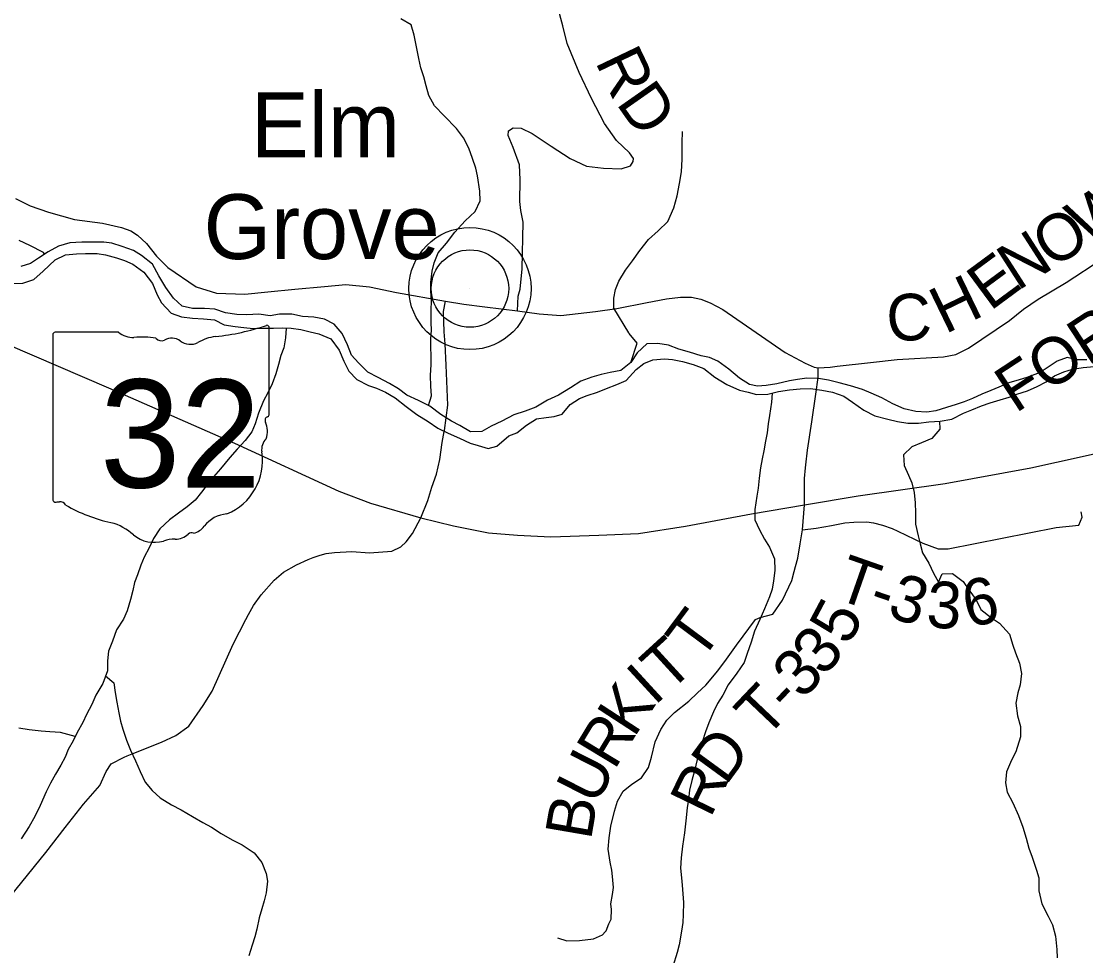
# Model space of a CAD drawing. Extents: x 1578669 to 1989827, y 208020 to 553079.
# Drawn here: x 1777066 to 1783914, y 377512 to 383525 of the extents above; entities that cross this region are included whole.
import ezdxf

# ---------------------------------------------------------------- set-up
doc = ezdxf.new("R2010")
doc.units = 0
for name, color, linetype in [('GM_X_County_Road', 7, 'Continuous'), ('GM_X_County_Road_Text', 7, 'Continuous'), ('GM_X_Minor_River', 7, 'Continuous'), ('GM_X_State_Location', 7, 'Continuous'), ('GM_X_State_Route', 7, 'Continuous'), ('GM_X_State_Shield', 7, 'Continuous'), ('GM_X_Township_Road', 7, 'Continuous'), ('GM_X_Township_Road_Text', 7, 'Continuous'), ('GM_X_Unincorporated', 7, 'Continuous'), ('GM_X_Unincorporated_Location', 7, 'Continuous'), ('GM_X_Unincorporated_Text', 7, 'Continuous')]:
    doc.layers.add(name, color=color, linetype=linetype)

msp = doc.modelspace()

# ---------------------------------------------------------------- linework, layer by layer
at = {"layer": 'GM_X_County_Road'}
for points in [[(1780258, 381661.9), (1780263, 381756.8), (1780274.9, 381802), (1780287.6, 381932.9), (1780294, 382232.4), (1780280.2, 382307.1), (1780274.3, 382366.2), (1780276.2, 382504.1), (1780271.2, 382600.4), (1780230.4, 382713.3), (1780199.1, 382790), (1780201.5, 382820.1), (1780229.8, 382839.8), (1780281.9, 382837.2), (1780353.7, 382802.2), (1780475.2, 382720.6), (1780596.7, 382642.9), (1780702.5, 382593.5), (1780810.6, 382580.2), (1780924.9, 382574.9), (1780985.3, 382594.2), (1781001.7, 382622.1), (1781003.9, 382642.2), (1780978.3, 382678.6), (1780894.9, 382757.9), (1780817.9, 382867.1), (1780733.4, 383028.7), (1780655, 383196.2), (1780578.9, 383381.7), (1780550, 383496.5), (1780509.6, 383645.5)], [(1777028.3, 382384.8), (1777124.2, 382338.3), (1777241.9, 382296.2), (1777409, 382249.6), (1777587.8, 382224.9), (1777711.3, 382198.7), (1777771, 382176.9), (1777813.1, 382147.9), (1777871.2, 382095.5), (1777935.2, 382012.7), (1778009.3, 381940), (1778190.2, 381816.1), (1778321.9, 381776.5), (1778504, 381769.2), (1778652.6, 381783.8), (1778826.5, 381802.3), (1779016.3, 381818.3), (1779154.3, 381830.2), (1779307, 381815.6), (1779480.9, 381779.7), (1779794.4, 381724.8), (1779912.9, 381704.6), (1780047.7, 381686.9), (1780258, 381661.9), (1780398.7, 381641.7), (1780536.4, 381630.9), (1780760, 381658.3), (1780897.8, 381677.6), (1781092.5, 381715), (1781216.2, 381738.2), (1781308, 381750.1), (1781377.7, 381750.1), (1781437.2, 381736.5), (1781498.4, 381712.7), (1781578.3, 381669.7), (1781979.4, 381394.7), (1782108.6, 381325.1), (1782167.3, 381299.5), (1782191.9, 381294.4), (1782269.1, 381299.5), (1782314.3, 381304.7), (1782530.2, 381330.1), (1782700.2, 381348.8), (1782998.8, 381366.8), (1783077.9, 381381.6), (1783160.7, 381421.2), (1783422.6, 381600.4), (1783514.1, 381672.1), (1783607.9, 381736.3), (1783787.7, 381844.3), (1784246.2, 382144.6)], [(1779787.3, 380885.9), (1779788.3, 380891.9), (1779809.2, 381053.9), (1779799.3, 381312.6), (1779792.4, 381450.4), (1779786.1, 381527.6), (1779783.2, 381658.4), (1779794.4, 381724.8)], [(1779708.2, 380527.2), (1779738.1, 380611.7), (1779757.7, 380704.5), (1779774.6, 380815.5), (1779787.3, 380885.9)], [(1778528.8, 379707.7), (1778560.7, 379765.8), (1778610.4, 379833.8), (1778693.9, 379927.8), (1778754, 379980.1), (1778837.6, 380027.1), (1778912.7, 380061.7), (1778944, 380074.8), (1778989.7, 380090.5), (1779027.6, 380099.6), (1779081.2, 380107.5), (1779193.5, 380112.7), (1779307.1, 380104.9), (1779449.4, 380115.3), (1779506.9, 380142.7), (1779542.2, 380175.4), (1779582.7, 380229), (1779636.2, 380329.6), (1779680.6, 380440.6), (1779700.2, 380504.6), (1779708.2, 380527.2)], [(1777790.5, 378814.8), (1777968.9, 378885.3), (1778059.6, 378928.4), (1778144.6, 378989.7), (1778236.3, 379121.1), (1778293.5, 379214.8), (1778430.1, 379517.6), (1778511.3, 379676), (1778528.8, 379707.7)], [(1776952.2, 377839.1), (1777224.7, 378175.2), (1777348.9, 378336.3), (1777466.9, 378487.6), (1777570.6, 378606.8), (1777611.7, 378696.7), (1777644.3, 378746.5), (1777727.1, 378789.7), (1777746.4, 378797.3), (1777790.5, 378814.8)]]:
    msp.add_lwpolyline(points, dxfattribs=at)
at = {"layer": 'GM_X_Minor_River'}
for points in [[(1779686, 381052.8), (1779705.5, 381114.3), (1779701.7, 381176.4), (1779697.9, 381246.6), (1779702.1, 381316.7), (1779702.3, 381372.8), (1779700.5, 381427), (1779700.7, 381481.1), (1779704.9, 381537.2), (1779703, 381587.3), (1779703.3, 381667.4), (1779705.5, 381723.5), (1779701.7, 381789.7), (1779701.9, 381843.8), (1779710.1, 381917.9), (1779722.3, 381970), (1779748.5, 382034), (1779802.7, 382098), (1779854.9, 382168), (1779921.1, 382239.9), (1779985.2, 382301.8), (1780017.4, 382369.8), (1780015.6, 382432), (1780002, 382530.2), (1779990.1, 382580.3), (1779968.4, 382642.5), (1779944.6, 382708.8), (1779910.9, 382775), (1779865.1, 382835.2), (1779787.4, 382917.7), (1779723.7, 382980), (1779687.9, 383048.2), (1779670.2, 383110.4), (1779656.4, 383166.6), (1779636.6, 383224.8), (1779622.8, 383284.9), (1779609, 383361.1), (1779593.3, 383435.3), (1779573.5, 383501.5), (1779507.7, 383541.8)], [(1780987.2, 381328.6), (1781027.6, 381452.8), (1780975.8, 381517), (1780973.8, 381521.1), (1780878.4, 381679.7), (1780878.6, 381743.8), (1780888.8, 381799.9), (1780911, 381851.9), (1780953.2, 381924), (1780997.4, 381983.9), (1781045.5, 382049.9), (1781101.7, 382121.9), (1781163.9, 382175.8), (1781226, 382237.7), (1781264.3, 382323.8), (1781284.5, 382401.8), (1781300.8, 382482), (1781313, 382556.1), (1781317.3, 382638.2), (1781317.6, 382742.4), (1781319.9, 382816.6)], [(1777215.2, 382026.3), (1777208.6, 382038.1), (1777120.8, 382082.5), (1777052.9, 382114.8)], [(1780987.2, 381328.6), (1780923.1, 381278.7), (1780855.1, 381264.9), (1780797.1, 381253.1), (1780737.1, 381235.2), (1780665, 381209.4), (1780598.9, 381165.5), (1780522.8, 381119.7), (1780450.8, 381087.9), (1780376.7, 381042), (1780308.7, 381016.2), (1780234.6, 380992.4), (1780158.6, 380952.5), (1780088.5, 380918.7), (1780028.4, 380884.8), (1779956.5, 380883), (1779886.7, 380923.3), (1779832.8, 380951.6), (1779765, 380993.9), (1779695.3, 381048.2), (1779621.4, 381084.5), (1779545.6, 381118.8), (1779493.8, 381159.1), (1779433.9, 381193.3), (1779362.1, 381233.6), (1779296.3, 381267.9), (1779234.5, 381326.2), (1779190.7, 381376.5), (1779165, 381442.7), (1779131.3, 381515), (1779079.5, 381575.2), (1779017.7, 381607.5), (1778947.8, 381621.8), (1778875.8, 381626), (1778805.9, 381640.2), (1778728, 381640.5), (1778668, 381628.7), (1778594.1, 381640.9), (1778518.2, 381637.1), (1778452.2, 381637.4), (1778380.3, 381649.6), (1778310.4, 381671.9), (1778244.5, 381676.1), (1778168.6, 381676.3), (1778100.7, 381692.6), (1778044.9, 381742.9), (1777997.2, 381811.2), (1777951.5, 381887.5), (1777909.7, 381961.8), (1777840, 382018.1), (1777788.1, 382050.3), (1777714.3, 382076.6), (1777648.4, 382096.8), (1777596.5, 382103), (1777456.6, 382103.5), (1777378.6, 382099.7), (1777304.6, 382077.9), (1777238.5, 382042), (1777176.5, 382000.2), (1777126.4, 381966.2), (1777064.4, 381946.4)], [(1777008.1, 381838.4), (1777076, 381840.2), (1777146, 381864), (1777206.2, 381917.9), (1777284.3, 381989.8), (1777350.4, 382021.6), (1777420.4, 382029.5), (1777478.3, 382031.3), (1777554.3, 382031), (1777608.2, 382022.8), (1777678.1, 382002.6), (1777730, 381986.4), (1777783.8, 381962.1), (1777855.6, 381909.8), (1777911.3, 381837.5), (1777941.1, 381765.2), (1777968.9, 381713.1), (1778030.6, 381646.7), (1778096.4, 381622.5), (1778168.4, 381614.2), (1778238.3, 381610), (1778308.2, 381603.8), (1778372.1, 381571.5), (1778442, 381561.2), (1778497.9, 381555), (1778557.8, 381548.8), (1778623.8, 381550.6), (1778687.7, 381550.4), (1778747.7, 381552.2), (1778801.6, 381550.1), (1778865.6, 381541.9), (1778925.5, 381527.6), (1778979.4, 381513.4), (1779057.2, 381481.1), (1779110.9, 381408.8), (1779140.7, 381338.6), (1779174.4, 381274.3), (1779224.2, 381220.1), (1779300, 381181.7), (1779351.9, 381163.5), (1779409.8, 381139.3), (1779471.6, 381101), (1779541.4, 381046.7), (1779611.1, 380994.4), (1779682.9, 380950), (1779746.7, 380907.7), (1779812.6, 380875.5), (1779884.4, 380843.2), (1779954.3, 380810.9), (1780006.2, 380794.7), (1780070.1, 380776.4), (1780126, 380790.3), (1780202.2, 380858.2), (1780254.2, 380876), (1780316.4, 380926), (1780380.4, 380965.8)], [(1778771, 381551.3), (1778765.5, 381488.1), (1778755.3, 381424), (1778735.1, 381373.9), (1778720.9, 381315.9), (1778704.7, 381255.8), (1778680.5, 381191.7), (1778652.4, 381133.7), (1778624.2, 381083.7), (1778592, 381003.6), (1778569.8, 380933.6), (1778549.6, 380883.5), (1778507.5, 380827.5), (1778455.3, 380771.6), (1778407.2, 380717.6), (1778347, 380645.7), (1778288.8, 380575.7), (1778226.6, 380495.8), (1778184.4, 380443.8), (1778134.3, 380399.8), (1778078.2, 380360), (1778020.1, 380316), (1777958, 380258.1), (1777917.8, 380196.1), (1777889.6, 380136.1), (1777857.5, 380076.1), (1777835.3, 380026), (1777813.1, 379964), (1777795, 379913.9), (1777782.8, 379861.9), (1777768.6, 379803.8), (1777748.4, 379731.7), (1777724.2, 379677.7), (1777678.1, 379609.7), (1777653.8, 379535.6), (1777627.6, 379471.5), (1777621.4, 379409.4), (1777621.2, 379345.3), (1777591, 379263.2), (1777546.8, 379189.2), (1777520.6, 379129.2), (1777486.4, 379065.1), (1777462.2, 379013.1), (1777426.1, 378949.1), (1777399.9, 378895.1), (1777367.7, 378839), (1777347.6, 378789), (1777321.4, 378739), (1777287.3, 378681), (1777255.1, 378623), (1777226.9, 378566.9), (1777188.7, 378478.9), (1777152.5, 378408.8), (1777116.3, 378342.8), (1777066, 378264.8)], [(1783920.9, 381347.2), (1783855, 381347.5), (1783795.1, 381361.7), (1783729.1, 381337.8), (1783652.9, 381286), (1783602.9, 381258.1), (1783534.9, 381232.2), (1783484.8, 381218.4), (1783418.8, 381198.5), (1783354.8, 381170.7), (1783302.8, 381148.8), (1783244.7, 381125), (1783184.7, 381097.1), (1783132.6, 381077.2), (1783080.6, 381059.3), (1783018.6, 381039.5), (1782948.6, 381017.7), (1782890.6, 381009.9), (1782820.7, 381014.1), (1782746.8, 381030.4), (1782673, 381062.7), (1782601.1, 381101), (1782533.3, 381131.3), (1782477.4, 381155.5), (1782399.6, 381179.8), (1782327.7, 381198.1), (1782259.8, 381216.3), (1782193.9, 381226.5), (1782119.9, 381228.8), (1782060, 381221), (1782008, 381211.1), (1781926, 381191.3), (1781858, 381181.5), (1781802, 381177.7), (1781750.1, 381187.9), (1781686.3, 381228.2), (1781618.5, 381286.5), (1781546.8, 381336.9), (1781492.9, 381361.1), (1781439, 381373.3), (1781365.1, 381395.5), (1781295.2, 381415.8), (1781229.4, 381440.1), (1781161.4, 381452.3), (1781089.5, 381448.5), (1781027.3, 381390.6), (1780987.2, 381328.6)], [(1780380.4, 380965.8), (1780442.4, 380975.7), (1780494.4, 380981.5), (1780546.4, 380997.4), (1780596.6, 381059.3), (1780656.7, 381097.2), (1780706.7, 381117.1), (1780772.7, 381138.9), (1780830.7, 381162.8), (1780896.8, 381188.6), (1780956.8, 381212.5), (1781021, 381284.4), (1781071.1, 381322.3), (1781129.1, 381346.2), (1781203.1, 381354), (1781255, 381347.8), (1781318.9, 381335.6), (1781388.8, 381317.3), (1781456.7, 381291), (1781528.4, 381234.7), (1781604.2, 381188.4), (1781686, 381152), (1781741.9, 381137.8), (1781795.8, 381123.6), (1781867.8, 381125.4), (1781937.8, 381143.2), (1782007.8, 381153), (1782077.8, 381160.8), (1782143.7, 381162.6), (1782215.6, 381152.3), (1782285.5, 381138.1), (1782357.4, 381111.8), (1782413.2, 381073.5), (1782487, 381023.2), (1782556.8, 380986.9), (1782640.7, 380964.6), (1782702.6, 380950.3), (1782768.5, 380938.1), (1782838.4, 380939.9), (1782904.4, 380947.7), (1782976.4, 380951.5), (1783052.3, 380965.2), (1783128.4, 381003.1), (1783180.4, 381025), (1783242.5, 381050.8), (1783298.5, 381070.7), (1783362.5, 381088.5), (1783420.5, 381106.3), (1783470.5, 381126.2), (1783538.6, 381148), (1783600.6, 381173.9), (1783658.7, 381205.8), (1783712.8, 381243.7), (1783772.8, 381269.5), (1783828.8, 381285.4), (1783896.8, 381297.2), (1783968.8, 381303)], [(1781896.7, 381132.8), (1781891.6, 381073.2), (1781879.3, 380989.1), (1781871.2, 380935), (1781865, 380876.9), (1781852.8, 380822.8), (1781842.6, 380760.7), (1781832.4, 380708.6), (1781822.2, 380650.6), (1781814, 380584.5), (1781805.8, 380520.3), (1781797.7, 380468.3), (1781785.4, 380384.1), (1781785.2, 380316), (1781814.9, 380251.8), (1781846.7, 380191.5), (1781880.5, 380141.3), (1781912.2, 380065), (1781914, 379990.9), (1781905.8, 379924.8), (1781897.6, 379870.7), (1781879.4, 379820.6), (1781847.2, 379744.6), (1781817, 379676.5), (1781782.8, 379600.5), (1781760.5, 379530.4), (1781736.3, 379456.3), (1781716.1, 379398.3), (1781670, 379330.3), (1781613.7, 379254.3), (1781579.5, 379188.3), (1781545.4, 379134.3), (1781519.2, 379082.3), (1781489, 379010.2), (1781468.8, 378952.1), (1781448.7, 378892.1), (1781432.5, 378840), (1781414.3, 378773.9), (1781396.1, 378701.8), (1781379.9, 378639.8), (1781365.7, 378577.7), (1781357.5, 378517.6), (1781349.3, 378463.5), (1781341, 378379.3), (1781332.8, 378303.2), (1781320.5, 378217.1), (1781310.3, 378142.9), (1781308, 378074.8), (1781315.7, 377992.6), (1781319.6, 377938.5), (1781325.3, 377854.3), (1781325, 377778.1), (1781320.9, 377726), (1781312.7, 377669.9), (1781298.4, 377581.8), (1781286.2, 377531.7), (1781258, 377443.6)], [(1782973.6, 380951.3), (1782974.2, 380901.4), (1782924, 380839.4), (1782858, 380811.5), (1782795.9, 380787.7), (1782741.8, 380735.8), (1782745.6, 380667.6), (1782773.4, 380605.4), (1782795.2, 380555.2), (1782811, 380493), (1782816.7, 380426.9), (1782818.5, 380362.8), (1782818.3, 380288.6), (1782836, 380214.4), (1782847.8, 380162.2), (1782863.6, 380104.1), (1782903.4, 380037.8), (1782935.1, 379973.6), (1782966.9, 379915.3), (1782991.1, 379969.4), (1783057, 379971.2), (1783124.8, 379920.8), (1783162.6, 379866.6), (1783208.3, 379802.3), (1783238.1, 379740.1), (1783307.9, 379685.8), (1783359.7, 379651.5), (1783423.4, 379581.2), (1783445.2, 379510.9), (1783461, 379460.8), (1783486.7, 379394.6), (1783500.5, 379328.4), (1783492.3, 379254.2), (1783476.1, 379204.2), (1783463.9, 379138.1), (1783475.6, 379055.9), (1783493.4, 378987.7), (1783495.2, 378921.5), (1783464.9, 378823.4), (1783436.7, 378769.4), (1783404.5, 378695.3), (1783398.2, 378625.2), (1783408, 378565), (1783443.8, 378494.8), (1783481.5, 378414.5), (1783509.2, 378338.2), (1783530.9, 378268), (1783548.7, 378203.8), (1783568.5, 378145.6), (1783596.2, 378063.4), (1783612, 378013.2), (1783611.7, 377929), (1783631.5, 377846.8), (1783673.2, 377766.5), (1783699, 377710.3), (1783718.7, 377638.1), (1783728.4, 377551.8), (1783730.2, 377497.7)], [(1777609, 379312.2), (1777660.9, 379269), (1777670.7, 379206.8), (1777680.5, 379142.7), (1777694.2, 379074.5), (1777704.1, 379022.4), (1777719.9, 378970.2), (1777743.6, 378898), (1777769.4, 378833.8), (1777801.1, 378765.5), (1777830.9, 378697.3), (1777862.6, 378629), (1777908.4, 378574.8), (1777960.2, 378528.5), (1778032, 378482.2), (1778093.8, 378449.9), (1778167.6, 378407.6), (1778233.5, 378369.3), (1778289.3, 378339), (1778353.1, 378298.8), (1778422.9, 378258.5), (1778486.8, 378226.2), (1778564.5, 378173.8), (1778614.3, 378111.5), (1778642, 378041.3), (1778649.8, 377991.2), (1778641.6, 377917), (1778629.4, 377865), (1778613.3, 377812.9), (1778597.1, 377754.8), (1778580.9, 377682.7), (1778568.7, 377632.7), (1778550.6, 377580.6), (1778530.3, 377510.5)], [(1777413.1, 378922.3), (1777318.1, 378947.4), (1777250.2, 378953.7), (1777194.3, 378957.8), (1777116.4, 378966.1), (1777050.4, 378976.4)]]:
    msp.add_lwpolyline(points, dxfattribs=at)
at = {"layer": 'GM_X_State_Route'}
msp.add_lwpolyline([(1775851.6, 381930.8), (1777627, 381165.3), (1778437.1, 380809.3), (1779109.9, 380502.3), (1779312.3, 380423.6), (1779636.2, 380329.6), (1779846.5, 380278.6), (1780072.4, 380232.9), (1780258.5, 380217.9), (1780472.7, 380207.4), (1780780.9, 380217.9), (1781036.9, 380228.3), (1781338.8, 380276.4), (1781764, 380356), (1782104.2, 380412.9), (1782450.6, 380471.3), (1783010, 380550.9), (1783560.7, 380651.8), (1783891.9, 380723.8), (1784207.9, 380795.4)], dxfattribs=at)
at = {"layer": 'GM_X_State_Shield'}
for p, q in [((1778661.8, 380998.1), (1778661.8, 381550.9)), ((1777269.6, 381506.5), (1777269.6, 380449.9)), ((1777691, 381524.7), (1777283.3, 381524.7)), ((1778661.7, 380998.3), (1778661.8, 380998.1))]:
    msp.add_line(p, q, dxfattribs=at)
for centre, radius, start, end in [((1778165.9, 382965.2), 1476.4, 275.84447, 288.90645), ((1778646.4, 381553.2), 15.5, 351.86209, 97.738), ((1777285.6, 381508.8), 16.1, 98.1301, 188.1301), ((1777788.1, 381647.3), 156.4, 231.61951, 271.11188), ((1777840, 380931.5), 561.6, 80.48669, 94.98827), ((1777967.5, 381514.2), 45.1, 219.79206, 297.10237), ((1778033.7, 381392.1), 93.8, 54.46668, 119.14113), ((1778154.9, 381559.6), 112.9, 233.85621, 294.82819), ((1778354.2, 381202), 297, 97.34618, 120.76885), ((1778645.3, 380996), 16.6, 289.60381, 7.73413), ((1778658.2, 380957.6), 24, 107.94398, 210.33697), ((1778505.6, 380887.7), 144, 340.03296, 23.64957), ((1778717.3, 380766.8), 104.8, 136.8065, 186.92959), ((1778248.6, 380696.5), 369.3, 292.30889, 8.98584), ((1777285.7, 380447.6), 16.3, 171.95839, 258.30661), ((1777288.2, 380555.7), 124.2, 267.33899, 280.60386), ((1777313.6, 380388.9), 44.8, 29.74838, 93.27175), ((1777878.9, 381338.3), 1066.1, 240.41292, 257.1985), ((1778404.3, 380153.2), 202.2, 94.40312, 142.57675), ((1777561, 379975.2), 333.6, 47.18416, 75.83597), ((1778148.1, 380347.5), 119.3, 282.87319, 323.27711), ((1777921.8, 380383.7), 211.7, 230.70037, 286.29184), ((1778044.1, 380018.3), 173.9, 85.69512, 111.20995), ((1778059.6, 380304.5), 112.8, 268.77702, 315.54927), ((1778161.6, 380202.2), 31.8, 65.75173, 132.64842)]:
    msp.add_arc(centre, radius, start, end, dxfattribs=at)
at = {"layer": 'GM_X_Township_Road'}
for points in [[(1782113.4, 380670.5), (1782124.3, 380764.5), (1782151.5, 380946.7), (1782176.9, 381124.6), (1782193.3, 381232.6), (1782191.9, 381294.4)], [(1782038, 379984.6), (1782046.5, 380016.7), (1782061.9, 380070.7), (1782076.3, 380162.5), (1782091.5, 380251.6), (1782104.2, 380412.9), (1782105, 380583.8), (1782111.3, 380652.5), (1782113.4, 380670.5)], [(1782091.5, 380251.6), (1782179.7, 380263.3), (1782278.8, 380281.3), (1782363.3, 380296.6), (1782421.8, 380302), (1782504.6, 380303.8), (1782547.8, 380298.4), (1782606.3, 380283.1), (1782669.3, 380261.5), (1782704.4, 380244.4), (1782866.8, 380166.6), (1782964.1, 380130.5), (1783028.8, 380130.5), (1783722.7, 380266.5), (1783868.4, 380282.5), (1783891.1, 380334.5), (1783885.4, 380368.7)], [(1780825, 377667.8), (1780829.1, 377672.2), (1780845.6, 377718.2), (1780862, 377748.1), (1780862.6, 377810.3), (1780859, 377846.5), (1780869.7, 377906.5), (1780876.1, 377950.6), (1780868.9, 378020.9), (1780865.4, 378063.1), (1780853.9, 378113.4), (1780840.8, 378197.9), (1780847.6, 378270), (1780858.4, 378346.2), (1780881.4, 378442.2), (1780902.1, 378506.2), (1780938.9, 378570), (1780993.4, 378615.5), (1781055.9, 378656.9), (1781100.6, 378722.7), (1781121.3, 378788.6), (1781144.4, 378888.7), (1781181.3, 378968.6), (1781219.9, 379028.3), (1781268.5, 379077.9), (1781361.3, 379151.1), (1781416, 379204.7), (1781470.5, 379252.2), (1781547.6, 379345.6), (1781602.4, 379421.3), (1781667.4, 379510.8), (1781788.7, 379675), (1781819.3, 379689.4), (1781900.3, 379709.2), (1781963.3, 379799.3), (1782022.7, 379927.1), (1782038, 379984.6)], [(1780516.5, 377627.6), (1780576.3, 377606.9), (1780656.3, 377610), (1780746.5, 377621), (1780804.8, 377646.4), (1780822.2, 377664.8), (1780825, 377667.8)]]:
    msp.add_lwpolyline(points, dxfattribs=at)
at = {"layer": 'GM_X_Unincorporated'}
for radius in [392.8, 249]:
    msp.add_circle((1779952.6, 381805.3), radius, dxfattribs=at)
at = {"layer": 'GM_X_Unincorporated_Location'}
msp.add_line((1779952.6, 381805.3), (1779952.6, 381805.3), dxfattribs=at)

# ---------------------------------------------------------------- texts
at = {"layer": 'GM_X_County_Road_Text'}
for s, rotation, p in [('R', 295.57008, (1780755, 383266.7)), ('D', 305.02875, (1780888.1, 382998.6)), ('W', 32.44253, (1783919.1, 382070.6)), ('O', 32.44325, (1783696.3, 381928.9)), ('FORK RD', 33.22532, (1783461.6, 380998.8)), ('N', 32.74638, (1783474.6, 381786.3)), ('E', 36.44509, (1783298.3, 381655.9)), ('H', 25.82596, (1783008.8, 381509.6)), ('C', 3.63598, (1782640.9, 381461.9))]:
    msp.add_text(s, height=300, rotation=rotation, dxfattribs=at).set_placement(p)
at = {"layer": 'GM_X_State_Location'}
for s in ['s', 'r']:
    msp.add_text(s, height=1, dxfattribs=at).set_placement((1777950, 380907.9))
msp.add_text('32', height=1, rotation=0.00001, dxfattribs=at).set_placement((1777698.2, 380835.2))
at = {"layer": 'GM_X_State_Shield'}
msp.add_text('32', height=696.1, dxfattribs=at).set_placement((1777572.2, 380524.4))
at = {"layer": 'GM_X_Township_Road_Text'}
for s, rotation, p in [('T', 340.69499, (1782291.1, 379814.3)), ('3', 342.24255, (1782627.7, 379697.2)), ('3', 356.58939, (1782884, 379625.8)), ('6', 12.19426, (1783157, 379621.6)), ('-', 340.96888, (1782504.3, 379739.6)), ('T', 53.361, (1781435.9, 379395.6)), ('5', 62.08617, (1782387.6, 379500.1)), ('3', 49.74142, (1782228.7, 379300.8)), ('T', 42.43541, (1781229.2, 379198.7)), ('3', 46.97147, (1782092.1, 379153.9)), ('I', 42.54305, (1781138.5, 379115.5)), ('K', 56.95353, (1781007.4, 378909.4)), ('T', 46.45171, (1781850.7, 378899.7)), ('-', 46.53843, (1782005.7, 379062.7)), ('R', 58.84815, (1780881.3, 378700.7)), ('D', 53.88344, (1781598.8, 378601.8)), ('U', 63.05211, (1780764.5, 378470.5)), ('R', 64.14534, (1781498.7, 378392.3)), ('B', 80.21878, (1780730.1, 378250.1))]:
    msp.add_text(s, height=300, rotation=rotation, dxfattribs=at).set_placement(p)
at = {"layer": 'GM_X_Unincorporated_Text'}
for s, p in [('Elm', (1778543, 382650.6)), ('Grove', (1778239.4, 381995.1))]:
    msp.add_text(s, height=417, rotation=0.00001, dxfattribs=at).set_placement(p)

doc.saveas('drawing.dxf')
